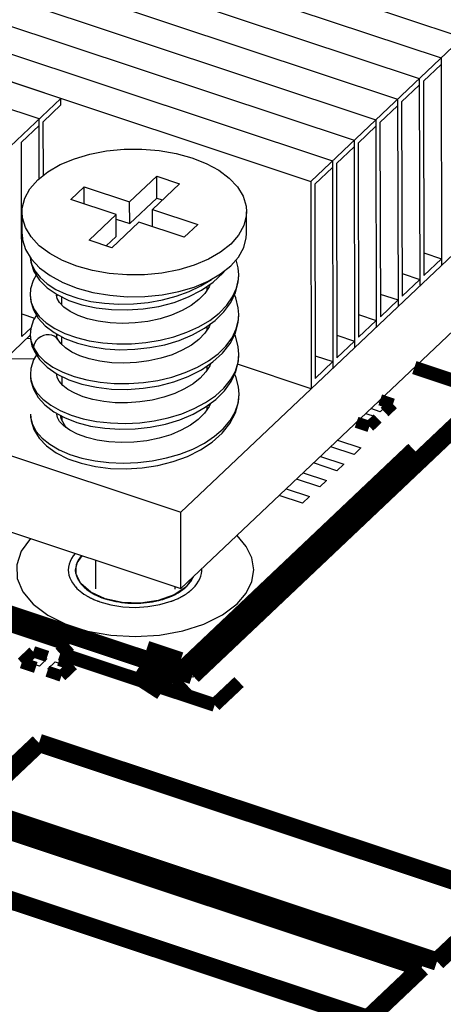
# Model space of a CAD drawing. Extents: x 0 to 1189, y 0 to 841.
# Tile 265 of 297: x 614.78 to 620.4, y 545.47 to 558.53. Entities that reach past the tile are written whole.
import ezdxf

# ---------------------------------------------------------------- set-up
doc = ezdxf.new("R2010")
doc.units = 0
doc.header["$LTSCALE"] = 65.395
doc.layers.get('0').update_dxf_attribs({"linetype": 'CONTINUOUS'})
for name, color, linetype in [('AL-BASE_ES7632BT_22_2', 7, 'CONTINUOUS'), ('HP_ES7632BT_12_2', 7, 'CONTINUOUS'), ('PRT0001_2', 7, 'CONTINUOUS'), ('PRT0002_2', 7, 'CONTINUOUS'), ('SC_2', 7, 'CONTINUOUS'), ('SPRING_2', 7, 'CONTINUOUS')]:
    doc.layers.add(name, color=color, linetype=linetype)

msp = doc.modelspace()

# ---------------------------------------------------------------- linework, layer by layer
at = {"color": 7, "linetype": 'Continuous'}
for p, q in [((623.448, 555.84), (617.081, 549.806)), ((619.533, 553.458), (619.656, 553.417)), ((619.656, 553.417), (619.56, 553.325)), ((619.37, 553.304), (619.494, 553.263)), ((619.56, 553.325), (619.436, 553.367)), ((619.398, 553.171), (619.274, 553.213)), ((619.494, 553.263), (619.398, 553.171)), ((618.995, 552.948), (619.304, 552.846)), ((619.213, 552.76), (618.904, 552.862)), ((619.304, 552.846), (619.213, 552.76)), ((618.986, 552.544), (618.677, 552.647)), ((618.768, 552.733), (619.077, 552.63)), ((619.077, 552.63), (618.986, 552.544)), ((618.541, 552.518), (618.85, 552.415)), ((618.759, 552.329), (618.45, 552.432)), ((618.85, 552.415), (618.759, 552.329)), ((618.314, 552.303), (618.623, 552.2)), ((618.532, 552.114), (618.223, 552.217)), ((618.623, 552.2), (618.532, 552.114)), ((615.525, 551.228), (615.525, 551.218)), ((617.196, 551.231), (617.195, 551.242)), ((615.59, 551.052), (615.594, 551.046)), ((615.718, 550.938), (615.729, 550.931)), ((617.1, 551.005), (617.107, 551.013)), ((617.081, 549.806), (613.774, 550.906)), ((615.787, 550.828), (615.809, 550.819)), ((615.909, 550.849), (615.918, 550.845)), ((616.134, 550.798), (616.146, 550.797)), ((616.375, 550.788), (616.387, 550.789)), ((616.614, 550.821), (616.626, 550.824)), ((616.791, 550.812), (616.799, 550.815)), ((616.822, 550.824), (616.838, 550.83)), ((616.824, 550.895), (616.834, 550.899)), ((616.909, 550.863), (616.915, 550.867)), ((614.882, 550.007), (614.982, 550.102)), ((615.044, 549.954), (614.882, 550.007)), ((614.982, 550.102), (615.144, 550.048)), ((615.144, 550.048), (615.044, 549.954)), ((615.155, 549.917), (615.255, 550.011)), ((615.255, 550.011), (615.417, 549.957)), ((615.317, 549.863), (615.155, 549.917)), ((615.417, 549.957), (615.317, 549.863))]:
    msp.add_line(p, q, dxfattribs=at)
at = {"color": 6, "linetype": 'Continuous'}
for p, q in [((617.08, 551.135), (616.989, 551.004)), ((615.914, 550.847), (615.725, 550.933)), ((616.989, 551.004), (616.829, 550.896))]:
    msp.add_line(p, q, dxfattribs=at)
at = {"color": 7, "linetype": 'Continuous'}
for points, const_width in [([(617.072, 549.831), (623.372, 555.801)], 0.242), ([(620.012, 553.912), (621.713, 553.346)], 0.181), ([(619.73, 553.427), (619.56, 553.484)], 0.151), ([(619.618, 553.322), (619.73, 553.427)], 0.151), ([(619.416, 553.13), (619.527, 553.236)], 0.151), ([(619.247, 553.187), (619.416, 553.13)], 0.151), ([(616.922, 549.881), (620.015, 552.813)], 0.242), ([(611.707, 551.617), (614.733, 550.61)], 0.242), ([(614.733, 550.61), (616.922, 549.881)], 0.242), ([(614.463, 550.56), (615.442, 550.234)], 0.181), ([(615.442, 550.234), (615.319, 550.118)], 0.181), ([(616.405, 550.002), (616.856, 549.851)], 0.595), ([(616.767, 549.767), (616.405, 550.002)], 0.595), ([(614.963, 550.143), (614.809, 549.997)], 0.151), ([(615.15, 550.081), (614.963, 550.143)], 0.151), ([(615.319, 550.118), (617.367, 549.437)], 0.181), ([(616.856, 549.851), (616.767, 549.767)], 0.595), ([(614.809, 549.997), (614.996, 549.935)], 0.151), ([(615.49, 549.968), (615.303, 550.03)], 0.151), ([(615.336, 549.821), (615.49, 549.968)], 0.151), ([(616.922, 549.881), (617.072, 549.831)], 0.242), ([(615.149, 549.884), (615.336, 549.821)], 0.151), ([(617.367, 549.437), (617.69, 549.742)], 0.181), ([(615.039, 548.934), (614.145, 548.087)], 0.242), ([(621.208, 546.882), (615.039, 548.934)], 0.242), ([(620.11, 545.952), (613.19, 548.255)], 0.242), ([(614.145, 548.087), (620.313, 546.035)], 0.242), ([(612.475, 547.577), (619.395, 545.274)], 0.242), ([(620.313, 546.035), (621.208, 546.882)], 0.242), ([(619.395, 545.274), (620.11, 545.952)], 0.242)]:
    msp.add_lwpolyline(points, dxfattribs=dict(at, const_width=const_width))
for points in [[(614.924, 551.645), (614.802, 551.476), (614.743, 551.297), (614.751, 551.116), (614.824, 550.939), (614.961, 550.774), (615.154, 550.628), (615.401, 550.506), (615.683, 550.417), (615.991, 550.363), (616.313, 550.345), (616.635, 550.364), (616.943, 550.42), (617.224, 550.51), (617.471, 550.633), (617.664, 550.779)], [(617.664, 550.779), (617.785, 550.921), (617.86, 551.073), (617.885, 551.23), (617.86, 551.39), (617.786, 551.541), (617.663, 551.685)], [(615.518, 551.447), (615.492, 551.414), (615.469, 551.378), (615.451, 551.341), (615.438, 551.304), (615.43, 551.266), (615.427, 551.227)], [(615.602, 551.42), (615.579, 551.39), (615.559, 551.359), (615.544, 551.326), (615.533, 551.294), (615.526, 551.261), (615.524, 551.228)], [(615.602, 551.42), (615.579, 551.39), (615.56, 551.359), (615.544, 551.326), (615.534, 551.294), (615.527, 551.261), (615.525, 551.228)], [(615.427, 551.227), (615.43, 551.193), (615.436, 551.158), (615.448, 551.122), (615.463, 551.089), (615.482, 551.056), (615.507, 551.022)], [(615.524, 551.228), (615.524, 551.221), (615.525, 551.214), (615.525, 551.206), (615.526, 551.198), (615.527, 551.19), (615.528, 551.182)], [(615.525, 551.218), (615.525, 551.215), (615.525, 551.212), (615.526, 551.207), (615.526, 551.204), (615.526, 551.199), (615.527, 551.195)], [(615.527, 551.195), (615.527, 551.194), (615.528, 551.191), (615.528, 551.188), (615.528, 551.186), (615.529, 551.183), (615.529, 551.18)], [(615.528, 551.182), (615.532, 551.165), (615.537, 551.148), (615.544, 551.13), (615.551, 551.114), (615.56, 551.096), (615.57, 551.079)], [(615.529, 551.18), (615.533, 551.165), (615.538, 551.148), (615.544, 551.131), (615.551, 551.115), (615.559, 551.098), (615.569, 551.082)], [(617.107, 551.013), (617.132, 551.045), (617.153, 551.078), (617.17, 551.111), (617.182, 551.145), (617.191, 551.179), (617.195, 551.214)], [(617.195, 551.214), (617.195, 551.216), (617.195, 551.219), (617.195, 551.221), (617.196, 551.224), (617.196, 551.228), (617.196, 551.231)], [(615.569, 551.082), (615.572, 551.077), (615.575, 551.073), (615.579, 551.067), (615.582, 551.063), (615.586, 551.057), (615.59, 551.052)], [(615.57, 551.079), (615.573, 551.075), (615.577, 551.069), (615.58, 551.065), (615.584, 551.059), (615.587, 551.055), (615.592, 551.048)], [(615.592, 551.048), (615.594, 551.045), (615.597, 551.043), (615.6, 551.038), (615.602, 551.036), (615.606, 551.031), (615.609, 551.028)], [(615.594, 551.046), (615.597, 551.043), (615.6, 551.039), (615.603, 551.036), (615.606, 551.032), (615.61, 551.028), (615.613, 551.024)], [(617.005, 551.02), (617.016, 551.033), (617.028, 551.047), (617.039, 551.061), (617.049, 551.075), (617.058, 551.09), (617.067, 551.106)], [(617.006, 551.022), (617.017, 551.035), (617.028, 551.047), (617.038, 551.06), (617.047, 551.073), (617.055, 551.086), (617.063, 551.1)], [(617.063, 551.1), (617.066, 551.104), (617.069, 551.11), (617.071, 551.114), (617.074, 551.12), (617.076, 551.125), (617.078, 551.131)], [(617.067, 551.106), (617.07, 551.11), (617.072, 551.115), (617.074, 551.119), (617.077, 551.125), (617.079, 551.13), (617.081, 551.136)], [(615.507, 551.022), (615.509, 551.019), (615.512, 551.016), (615.515, 551.013), (615.517, 551.01), (615.52, 551.006), (615.525, 551.002)], [(615.525, 551.002), (615.542, 550.983), (615.563, 550.964), (615.585, 550.945), (615.608, 550.927), (615.633, 550.909), (615.66, 550.892)], [(615.609, 551.028), (615.612, 551.025), (615.614, 551.023), (615.617, 551.02), (615.619, 551.017), (615.622, 551.014), (615.625, 551.012)], [(615.613, 551.024), (615.628, 551.009), (615.643, 550.995), (615.66, 550.98), (615.679, 550.965), (615.697, 550.952), (615.718, 550.938)], [(615.625, 551.012), (615.639, 550.998), (615.653, 550.985), (615.669, 550.973), (615.685, 550.96), (615.702, 550.948), (615.72, 550.936)], [(615.72, 550.936), (615.729, 550.93), (615.74, 550.924), (615.752, 550.917), (615.763, 550.911), (615.775, 550.904), (615.787, 550.898)], [(615.729, 550.931), (615.737, 550.926), (615.746, 550.921), (615.756, 550.915), (615.766, 550.91), (615.775, 550.905), (615.787, 550.899)], [(616.83, 550.897), (616.843, 550.903), (616.857, 550.91), (616.87, 550.918), (616.882, 550.925), (616.895, 550.933), (616.908, 550.941)], [(616.834, 550.899), (616.846, 550.905), (616.858, 550.912), (616.872, 550.919), (616.883, 550.926), (616.894, 550.933), (616.908, 550.941)], [(616.908, 550.941), (616.919, 550.948), (616.929, 550.955), (616.941, 550.964), (616.951, 550.971), (616.96, 550.979), (616.971, 550.988)], [(616.908, 550.941), (616.918, 550.948), (616.929, 550.956), (616.939, 550.963), (616.948, 550.97), (616.958, 550.978), (616.968, 550.987)], [(616.961, 550.893), (616.976, 550.902), (616.992, 550.913), (617.007, 550.924), (617.022, 550.935), (617.037, 550.946), (617.052, 550.959)], [(616.968, 550.987), (616.971, 550.989), (616.974, 550.992), (616.977, 550.994), (616.981, 550.998), (616.984, 551.001), (616.988, 551.004)], [(616.971, 550.988), (616.974, 550.991), (616.977, 550.993), (616.98, 550.996), (616.983, 550.999), (616.986, 551.001), (616.989, 551.004)], [(616.988, 551.004), (616.991, 551.007), (616.993, 551.01), (616.996, 551.012), (617, 551.016), (617.003, 551.019), (617.006, 551.022)], [(616.989, 551.004), (616.99, 551.005), (616.993, 551.008), (616.995, 551.011), (616.998, 551.013), (617.001, 551.016), (617.005, 551.02)], [(617.052, 550.959), (617.054, 550.96), (617.057, 550.963), (617.06, 550.966), (617.064, 550.969), (617.067, 550.972), (617.072, 550.976)], [(617.072, 550.976), (617.076, 550.981), (617.081, 550.985), (617.085, 550.99), (617.09, 550.995), (617.094, 550.999), (617.1, 551.005)], [(615.66, 550.892), (615.664, 550.89), (615.671, 550.886), (615.677, 550.882), (615.684, 550.878), (615.69, 550.875), (615.698, 550.87)], [(615.698, 550.87), (615.701, 550.869), (615.705, 550.867), (615.709, 550.864), (615.714, 550.862), (615.719, 550.86), (615.725, 550.856)], [(615.725, 550.856), (615.735, 550.852), (615.744, 550.847), (615.754, 550.843), (615.766, 550.837), (615.776, 550.833), (615.787, 550.828)], [(615.787, 550.899), (615.793, 550.896), (615.8, 550.893), (615.806, 550.89), (615.812, 550.887), (615.819, 550.884), (615.825, 550.881)], [(615.787, 550.898), (615.796, 550.894), (615.804, 550.89), (615.812, 550.886), (615.821, 550.882), (615.83, 550.878), (615.841, 550.874)], [(615.809, 550.819), (615.814, 550.817), (615.819, 550.815), (615.825, 550.814), (615.83, 550.812), (615.838, 550.809), (615.844, 550.807)], [(615.825, 550.881), (615.838, 550.875), (615.852, 550.87), (615.865, 550.864), (615.879, 550.859), (615.893, 550.854), (615.909, 550.849)], [(615.841, 550.874), (615.852, 550.869), (615.863, 550.865), (615.877, 550.859), (615.888, 550.855), (615.9, 550.851), (615.915, 550.846)], [(615.844, 550.807), (615.99, 550.766), (616.15, 550.74), (616.316, 550.732), (616.481, 550.742), (616.641, 550.768), (616.791, 550.812)], [(615.915, 550.846), (615.948, 550.836), (615.985, 550.826), (616.023, 550.817), (616.059, 550.809), (616.099, 550.803), (616.14, 550.797)], [(615.918, 550.845), (615.952, 550.835), (615.987, 550.826), (616.022, 550.817), (616.058, 550.81), (616.095, 550.804), (616.134, 550.798)], [(616.14, 550.797), (616.177, 550.793), (616.218, 550.789), (616.259, 550.787), (616.3, 550.786), (616.342, 550.787), (616.383, 550.788)], [(616.146, 550.797), (616.184, 550.793), (616.222, 550.79), (616.26, 550.788), (616.298, 550.787), (616.337, 550.787), (616.375, 550.788)], [(616.383, 550.788), (616.421, 550.791), (616.462, 550.795), (616.502, 550.8), (616.542, 550.806), (616.581, 550.813), (616.621, 550.822)], [(616.387, 550.789), (616.425, 550.792), (616.463, 550.795), (616.501, 550.8), (616.538, 550.806), (616.577, 550.813), (616.614, 550.821)], [(616.621, 550.822), (616.651, 550.83), (616.68, 550.838), (616.709, 550.848), (616.737, 550.857), (616.765, 550.868), (616.793, 550.879)], [(616.626, 550.824), (616.653, 550.831), (616.683, 550.84), (616.711, 550.849), (616.737, 550.858), (616.764, 550.868), (616.792, 550.88)], [(616.792, 550.88), (616.796, 550.881), (616.803, 550.884), (616.807, 550.886), (616.813, 550.889), (616.817, 550.891), (616.824, 550.895)], [(616.793, 550.879), (616.797, 550.881), (616.804, 550.884), (616.81, 550.887), (616.816, 550.89), (616.823, 550.893), (616.83, 550.897)], [(616.799, 550.815), (616.804, 550.817), (616.809, 550.819), (616.815, 550.821), (616.822, 550.824)], [(616.838, 550.83), (616.847, 550.835), (616.86, 550.84), (616.872, 550.845), (616.884, 550.851), (616.895, 550.857), (616.909, 550.863)], [(616.915, 550.867), (616.92, 550.869), (616.924, 550.872), (616.929, 550.874), (616.935, 550.878)], [(616.935, 550.878), (616.94, 550.88), (616.944, 550.883), (616.948, 550.885), (616.953, 550.888), (616.957, 550.89), (616.961, 550.893)]]:
    msp.add_lwpolyline(points, dxfattribs=at)
at = {"color": 6, "linetype": 'Continuous'}
for points in [[(615.524, 551.227), (615.543, 551.323), (615.609, 551.417)], [(615.725, 550.933), (615.592, 551.049), (615.528, 551.183), (615.524, 551.227)], [(616.829, 550.896), (616.62, 550.822), (616.382, 550.788), (616.139, 550.797), (615.914, 550.847)]]:
    msp.add_lwpolyline(points, dxfattribs=at)
at = {"layer": 'AL-BASE_ES7632BT_22_2', "color": 7, "linetype": 'Continuous'}
for p, q in [((616.917, 551.994), (629.434, 563.856)), ((616.92, 550.981), (629.436, 562.844)), ((595.858, 557.988), (616.92, 550.981)), ((608.15, 554.911), (616.917, 551.994)), ((614.598, 554.034), (614.972, 554.027)), ((617.296, 553.397), (617.291, 553.422)), ((615.32, 553.28), (615.327, 553.235)), ((615.327, 553.235), (615.394, 553.118)), ((616.92, 550.981), (616.917, 551.994))]:
    msp.add_line(p, q, dxfattribs=at)
at = {"layer": 'HP_ES7632BT_12_2', "color": 7, "linetype": 'Continuous'}
msp.add_line((614.925, 554.297), (614.874, 554.295), dxfattribs=at)
at = {"layer": 'PRT0001_2', "color": 7, "linetype": 'Continuous'}
for p, q in [((615.329, 557.482), (600.887, 562.287)), ((615.041, 557.209), (600.599, 562.014)), ((613.602, 555.845), (615.329, 557.482)), ((615.329, 557.395), (615.329, 557.482)), ((615.095, 557.173), (615.329, 557.395)), ((615.043, 556.417), (615.041, 557.209)), ((614.807, 556.9), (615.041, 557.122)), ((615.097, 556.46), (615.095, 557.173)), ((614.813, 554.324), (614.807, 556.9)), ((614.812, 554.624), (614.98, 554.569)), ((613.608, 553.095), (614.923, 554.341)), ((614.813, 554.324), (614.933, 554.438))]:
    msp.add_line(p, q, dxfattribs=at)
at = {"layer": 'PRT0002_2', "color": 7, "linetype": 'Continuous'}
for p, q in [((599.592, 565.298), (620.654, 558.29)), ((599.304, 565.025), (620.366, 558.018)), ((627.563, 564.838), (618.639, 556.381)), ((599.017, 564.752), (620.078, 557.745)), ((598.729, 564.479), (619.79, 557.472)), ((598.441, 564.206), (619.502, 557.199)), ((598.153, 563.934), (619.214, 556.926)), ((597.865, 563.661), (618.927, 556.653)), ((597.577, 563.388), (618.639, 556.381)), ((618.645, 553.631), (627.569, 562.089)), ((620.366, 558.018), (620.372, 555.268)), ((620.366, 557.931), (620.132, 557.709)), ((620.078, 557.745), (620.084, 554.995)), ((620.132, 557.709), (620.137, 555.133)), ((620.078, 557.658), (619.844, 557.436)), ((619.79, 557.472), (619.796, 554.722)), ((619.79, 557.385), (619.556, 557.163)), ((619.844, 557.436), (619.85, 554.86)), ((619.502, 557.199), (619.508, 554.45)), ((619.503, 557.112), (619.268, 556.89)), ((619.556, 557.163), (619.562, 554.587)), ((619.214, 556.926), (619.22, 554.177)), ((619.215, 556.839), (618.98, 556.617)), ((619.268, 556.89), (619.274, 554.314)), ((618.927, 556.567), (618.693, 556.345)), ((618.927, 556.653), (618.933, 553.904)), ((618.98, 556.617), (618.986, 554.042)), ((618.639, 556.381), (618.645, 553.631)), ((618.693, 556.345), (618.698, 553.769)), ((620.137, 555.433), (620.372, 555.355)), ((620.137, 555.133), (620.372, 555.355)), ((619.849, 555.16), (620.084, 555.082)), ((619.85, 554.86), (620.084, 555.082)), ((619.561, 554.887), (619.796, 554.809)), ((619.562, 554.587), (619.796, 554.809)), ((619.273, 554.615), (619.508, 554.536)), ((619.274, 554.314), (619.508, 554.536)), ((618.985, 554.342), (619.22, 554.264)), ((618.986, 554.042), (619.22, 554.264)), ((618.697, 554.069), (618.932, 553.991)), ((618.645, 553.631), (617.671, 553.955)), ((618.698, 553.769), (618.932, 553.991))]:
    msp.add_line(p, q, dxfattribs=at)
at = {"layer": 'SC_2', "color": 7, "linetype": 'Continuous'}
for p, q in [((616.24, 556.11), (616.598, 556.449)), ((616.599, 556.16), (616.598, 556.449)), ((616.598, 556.449), (616.899, 556.349)), ((615.46, 556.141), (615.639, 556.311)), ((615.639, 556.082), (615.639, 556.311)), ((615.639, 556.311), (616.24, 556.11)), ((616.899, 556.349), (616.541, 556.01)), ((616.061, 555.941), (615.46, 556.141)), ((616.241, 555.821), (616.599, 556.16)), ((616.599, 556.16), (616.673, 556.135)), ((616.241, 555.821), (616.24, 556.11)), ((616.542, 555.781), (616.541, 556.01)), ((616.541, 556.01), (617.143, 555.81)), ((614.814, 555.683), (614.814, 555.972)), ((615.704, 555.602), (616.061, 555.941)), ((616.062, 555.652), (616.061, 555.941)), ((616.062, 555.881), (616.241, 555.821)), ((617.789, 555.689), (617.789, 555.979)), ((616.362, 555.841), (616.005, 555.502)), ((616.964, 555.641), (616.362, 555.841)), ((617.143, 555.81), (616.964, 555.641)), ((617.753, 555.794), (617.684, 555.669)), ((615.93, 555.527), (616.062, 555.652)), ((617.684, 555.669), (617.58, 555.55)), ((616.005, 555.502), (615.704, 555.602)), ((617.445, 555.153), (617.581, 555.261)), ((617.282, 555.058), (617.445, 555.153)), ((617.095, 554.98), (617.282, 555.058)), ((617.266, 554.938), (617.266, 554.988)), ((615.341, 554.742), (615.341, 554.848)), ((617.267, 554.412), (617.267, 554.46)), ((615.343, 554.214), (615.342, 554.32)), ((617.268, 553.884), (617.268, 553.935)), ((615.344, 553.686), (615.344, 553.794)), ((617.269, 553.358), (617.269, 553.406)), ((615.345, 553.204), (615.345, 553.266)), ((615.786, 551.358), (615.787, 550.978)), ((616.837, 551.009), (616.837, 550.975))]:
    msp.add_line(p, q, dxfattribs=at)
for points in [[(615.023, 556.401), (615.157, 556.508), (615.32, 556.603), (615.507, 556.682), (615.712, 556.743), (615.935, 556.786), (616.166, 556.808), (616.401, 556.81), (616.632, 556.792), (616.855, 556.753), (617.064, 556.695), (617.254, 556.619), (617.421, 556.528), (617.56, 556.424), (617.668, 556.308), (617.743, 556.184), (617.783, 556.054), (617.789, 555.979)], [(614.814, 555.972), (614.817, 556.027), (614.85, 556.157), (614.919, 556.283), (615.023, 556.401)], [(617.58, 555.55), (617.446, 555.443), (617.283, 555.349), (617.096, 555.27), (616.89, 555.208), (616.668, 555.166), (616.436, 555.143), (616.202, 555.141), (615.97, 555.16), (615.747, 555.199), (615.538, 555.256), (615.348, 555.332), (615.182, 555.423), (615.043, 555.528), (614.935, 555.644), (614.86, 555.768), (614.82, 555.897), (614.814, 555.972)], [(617.789, 555.979), (617.786, 555.924), (617.753, 555.794)], [(614.814, 555.683), (614.821, 555.608), (614.86, 555.478)], [(617.581, 555.261), (617.684, 555.378), (617.753, 555.504), (617.786, 555.634), (617.789, 555.689)], [(614.86, 555.478), (614.936, 555.353), (615.046, 555.236), (615.186, 555.131)], [(615.186, 555.131), (615.354, 555.04), (615.545, 554.965), (615.754, 554.908), (615.977, 554.87), (616.207, 554.851), (616.44, 554.854), (616.669, 554.876), (616.891, 554.919), (617.095, 554.98)]]:
    msp.add_lwpolyline(points, dxfattribs=at)
at = {"layer": 'SPRING_2', "color": 7, "linetype": 'Continuous'}
for p, q in [((617.685, 555.142), (617.685, 555.142)), ((615.147, 554.969), (615.278, 554.879)), ((617.194, 554.938), (617.347, 555.044)), ((617.295, 554.982), (617.238, 554.896)), ((617.308, 555.017), (617.295, 554.982)), ((614.921, 554.873), (614.921, 554.872)), ((615.273, 554.882), (615.271, 554.874)), ((615.271, 554.874), (615.271, 554.873)), ((615.279, 554.83), (615.271, 554.874)), ((615.272, 554.874), (615.273, 554.882)), ((615.29, 554.872), (615.273, 554.864)), ((617.019, 554.849), (617.194, 554.938)), ((617.687, 554.614), (617.687, 554.615)), ((617.158, 554.453), (617.302, 554.538)), ((617.232, 554.434), (617.372, 554.537)), ((617.295, 554.453), (617.238, 554.368)), ((617.309, 554.491), (617.295, 554.453)), ((614.922, 554.345), (614.922, 554.345)), ((615.273, 554.358), (615.272, 554.346)), ((615.272, 554.346), (615.274, 554.357)), ((615.274, 554.327), (615.272, 554.346)), ((615.272, 554.346), (615.272, 554.345)), ((615.294, 554.346), (615.277, 554.337)), ((617.072, 554.346), (617.232, 554.434)), ((614.945, 554.202), (614.978, 554.123)), ((615.291, 554.279), (615.291, 554.279)), ((614.965, 554.176), (614.97, 554.144)), ((614.97, 554.144), (614.978, 554.123)), ((614.978, 554.123), (614.978, 554.123)), ((617.677, 553.982), (617.688, 554.089)), ((617.681, 553.996), (617.688, 554.089)), ((617.688, 554.089), (617.688, 554.089)), ((617.14, 553.917), (617.286, 554)), ((617.191, 553.882), (617.344, 553.986)), ((617.301, 553.936), (617.249, 553.854)), ((617.311, 553.963), (617.301, 553.936)), ((614.924, 553.819), (614.924, 553.818)), ((614.924, 553.818), (614.928, 553.767)), ((615.149, 553.916), (615.278, 553.826)), ((615.275, 553.829), (615.274, 553.82)), ((615.274, 553.82), (615.275, 553.828)), ((615.274, 553.82), (615.274, 553.819)), ((615.28, 553.78), (615.274, 553.82)), ((615.278, 553.826), (615.432, 553.751)), ((617.016, 553.793), (617.191, 553.882)), ((617.676, 553.442), (617.689, 553.561)), ((617.689, 553.561), (617.689, 553.561)), ((615.194, 553.412), (615.319, 553.341)), ((617.311, 553.437), (617.295, 553.395)), ((614.925, 553.292), (614.927, 553.254)), ((617.081, 553.296), (617.242, 553.386)), ((615.448, 553.08), (615.367, 553.138))]:
    msp.add_line(p, q, dxfattribs=at)
for points in [[(614.922, 555.376), (614.938, 555.289), (614.983, 555.194), (615.053, 555.105), (615.146, 555.023), (615.263, 554.948)], [(614.923, 555.375), (614.929, 555.308), (614.97, 555.187)], [(617.685, 555.142), (617.678, 555.236), (617.651, 555.342)], [(615.003, 555.137), (614.963, 555.068), (614.928, 554.954), (614.921, 554.872)], [(614.97, 555.187), (615.044, 555.072), (615.147, 554.969)], [(617.347, 555.044), (617.475, 555.163), (617.5, 555.196)], [(617.58, 554.776), (617.644, 554.909), (617.679, 555.046), (617.685, 555.142)], [(617.657, 554.966), (617.683, 555.086), (617.685, 555.142)], [(615.263, 554.948), (615.4, 554.884), (615.555, 554.831), (615.725, 554.79), (615.905, 554.764), (616.094, 554.752), (616.289, 554.756), (616.484, 554.774), (616.675, 554.809), (616.858, 554.857), (617.029, 554.92), (617.185, 554.995)], [(617.185, 554.995), (617.324, 555.082), (617.329, 555.086)], [(617.302, 554.538), (617.426, 554.635), (617.527, 554.739), (617.605, 554.85), (617.657, 554.966)], [(614.921, 554.873), (614.929, 554.789), (614.964, 554.676)], [(614.921, 554.872), (614.935, 554.775), (614.975, 554.681), (615.042, 554.591), (615.134, 554.507), (615.247, 554.431)], [(615.278, 554.879), (615.432, 554.803), (615.607, 554.744), (615.797, 554.703), (615.999, 554.68), (616.208, 554.676), (616.419, 554.69), (616.627, 554.724), (616.829, 554.777), (617.019, 554.849)], [(617.238, 554.896), (617.157, 554.813), (617.056, 554.736), (616.935, 554.667)], [(617.687, 554.614), (617.68, 554.703), (617.647, 554.839), (617.629, 554.878)], [(615.369, 554.713), (615.31, 554.774), (615.279, 554.83)], [(615.557, 554.603), (615.453, 554.654), (615.369, 554.713)], [(617.372, 554.537), (617.488, 554.651), (617.58, 554.776)], [(615.004, 554.609), (614.966, 554.545), (614.93, 554.428), (614.922, 554.345)], [(614.964, 554.676), (615.028, 554.567), (615.119, 554.467), (615.238, 554.377)], [(616.935, 554.667), (616.796, 554.608), (616.645, 554.56), (616.483, 554.525), (616.315, 554.504), (616.146, 554.497), (615.98, 554.505), (615.823, 554.526), (615.681, 554.56), (615.557, 554.603)], [(617.571, 554.232), (617.641, 554.37), (617.679, 554.513), (617.687, 554.615)], [(617.653, 554.424), (617.682, 554.543), (617.687, 554.614)], [(615.247, 554.431), (615.381, 554.365), (615.534, 554.311), (615.702, 554.268), (615.883, 554.24), (616.072, 554.226), (616.264, 554.228), (616.456, 554.244), (616.645, 554.275), (616.826, 554.321), (616.998, 554.38), (617.158, 554.453)], [(614.922, 554.345), (614.93, 554.272), (614.965, 554.176)], [(614.922, 554.345), (614.926, 554.288), (614.945, 554.202)], [(615.291, 554.279), (615.287, 554.285), (615.267, 554.31), (615.24, 554.329), (615.208, 554.341), (615.172, 554.347), (615.134, 554.345), (615.097, 554.336), (615.061, 554.32), (615.029, 554.298), (615.002, 554.271), (614.982, 554.241), (614.969, 554.209), (614.965, 554.176)], [(615.238, 554.377), (615.383, 554.298), (615.548, 554.235), (615.726, 554.19), (615.914, 554.16), (616.11, 554.148), (616.309, 554.154), (616.509, 554.176), (616.706, 554.215), (616.895, 554.272), (617.072, 554.346)], [(615.291, 554.279), (615.28, 554.302), (615.274, 554.327)], [(617.238, 554.368), (617.158, 554.286), (617.058, 554.21), (616.938, 554.142)], [(617.286, 554), (617.412, 554.094), (617.516, 554.198), (617.597, 554.308), (617.653, 554.424)], [(617.688, 554.089), (617.68, 554.187), (617.641, 554.332), (617.631, 554.351)], [(615.388, 554.172), (615.326, 554.229), (615.291, 554.279)], [(617.344, 553.986), (617.471, 554.104), (617.571, 554.232)], [(615.005, 554.082), (614.965, 554.014), (614.931, 553.899), (614.924, 553.818)], [(614.965, 554.176), (615.026, 554.083), (615.113, 553.997), (615.224, 553.919)], [(614.978, 554.123), (615.047, 554.017), (615.149, 553.916)], [(615.579, 554.068), (615.473, 554.117), (615.388, 554.172)], [(616.938, 554.142), (616.803, 554.083), (616.654, 554.036), (616.496, 554), (616.332, 553.978), (616.165, 553.97), (616.002, 553.976), (615.847, 553.995), (615.705, 554.027), (615.579, 554.068)], [(615.224, 553.919), (615.355, 553.85), (615.506, 553.793), (615.672, 553.748), (615.851, 553.717), (616.037, 553.701), (616.229, 553.699), (616.422, 553.713), (616.613, 553.742), (616.8, 553.786), (616.977, 553.845), (617.14, 553.917)], [(617.245, 553.447), (617.377, 553.538), (617.489, 553.64), (617.577, 553.749), (617.641, 553.864), (617.677, 553.982)], [(617.586, 553.729), (617.648, 553.861), (617.681, 553.996)], [(614.924, 553.819), (614.931, 553.737), (614.965, 553.625), (615.028, 553.517), (615.118, 553.417), (615.235, 553.327)], [(615.432, 553.751), (615.607, 553.691), (615.799, 553.65), (616.001, 553.626), (616.208, 553.622), (616.418, 553.637), (616.625, 553.67), (616.826, 553.722), (617.016, 553.793)], [(617.249, 553.854), (617.175, 553.773), (617.081, 553.698), (616.968, 553.63), (616.838, 553.57)], [(617.689, 553.561), (617.682, 553.655), (617.647, 553.792), (617.631, 553.825)], [(614.928, 553.767), (614.956, 553.671), (615.011, 553.578), (615.09, 553.492), (615.194, 553.412)], [(615.353, 553.676), (615.305, 553.73), (615.28, 553.78)], [(616.838, 553.57), (616.693, 553.52), (616.537, 553.481), (616.375, 553.456), (616.211, 553.444), (616.05, 553.446), (615.896, 553.461), (615.752, 553.488), (615.624, 553.525), (615.513, 553.571), (615.422, 553.622), (615.353, 553.676)], [(617.242, 553.386), (617.381, 553.489), (617.497, 553.604), (617.586, 553.729)], [(617.18, 552.82), (617.334, 552.923), (617.465, 553.041), (617.568, 553.171), (617.641, 553.311), (617.681, 553.457), (617.689, 553.561)], [(615.319, 553.341), (615.464, 553.281), (615.625, 553.233), (615.801, 553.198), (615.986, 553.177), (616.179, 553.172), (616.373, 553.181), (616.566, 553.206), (616.752, 553.246), (616.93, 553.3), (617.095, 553.367), (617.245, 553.447)], [(617.295, 553.395), (617.234, 553.307), (617.15, 553.224), (617.046, 553.148), (616.923, 553.08), (616.784, 553.022), (616.63, 552.975), (616.467, 552.942), (616.297, 552.922), (616.128, 552.917), (615.964, 552.926), (615.809, 552.949), (615.671, 552.984), (615.55, 553.028), (615.448, 553.08)], [(617.23, 552.911), (617.365, 553.001), (617.479, 553.101), (617.57, 553.209), (617.636, 553.324), (617.676, 553.442)], [(614.925, 553.293), (614.933, 553.207), (614.97, 553.09), (615.039, 552.977), (615.138, 552.873), (615.267, 552.781)], [(615.235, 553.327), (615.377, 553.248), (615.542, 553.185), (615.721, 553.137), (615.912, 553.107), (616.11, 553.095), (616.312, 553.1), (616.514, 553.123), (616.713, 553.163), (616.903, 553.221), (617.081, 553.296)], [(615.367, 553.138), (615.311, 553.197), (615.282, 553.252), (615.275, 553.294)], [(614.927, 553.254), (614.951, 553.158), (615.002, 553.064), (615.08, 552.976), (615.182, 552.894), (615.305, 552.822)], [(615.305, 552.822), (615.448, 552.76), (615.608, 552.711), (615.782, 552.674), (615.966, 552.652), (616.156, 552.645), (616.348, 552.652), (616.54, 552.675), (616.727, 552.713), (616.907, 552.765), (617.076, 552.832), (617.23, 552.911)], [(615.267, 552.781), (615.422, 552.702), (615.596, 552.642), (615.786, 552.599), (615.986, 552.574), (616.194, 552.568), (616.405, 552.581), (616.613, 552.614), (616.815, 552.665), (617.005, 552.734), (617.18, 552.82)]]:
    msp.add_lwpolyline(points, dxfattribs=at)

doc.saveas('drawing.dxf')
